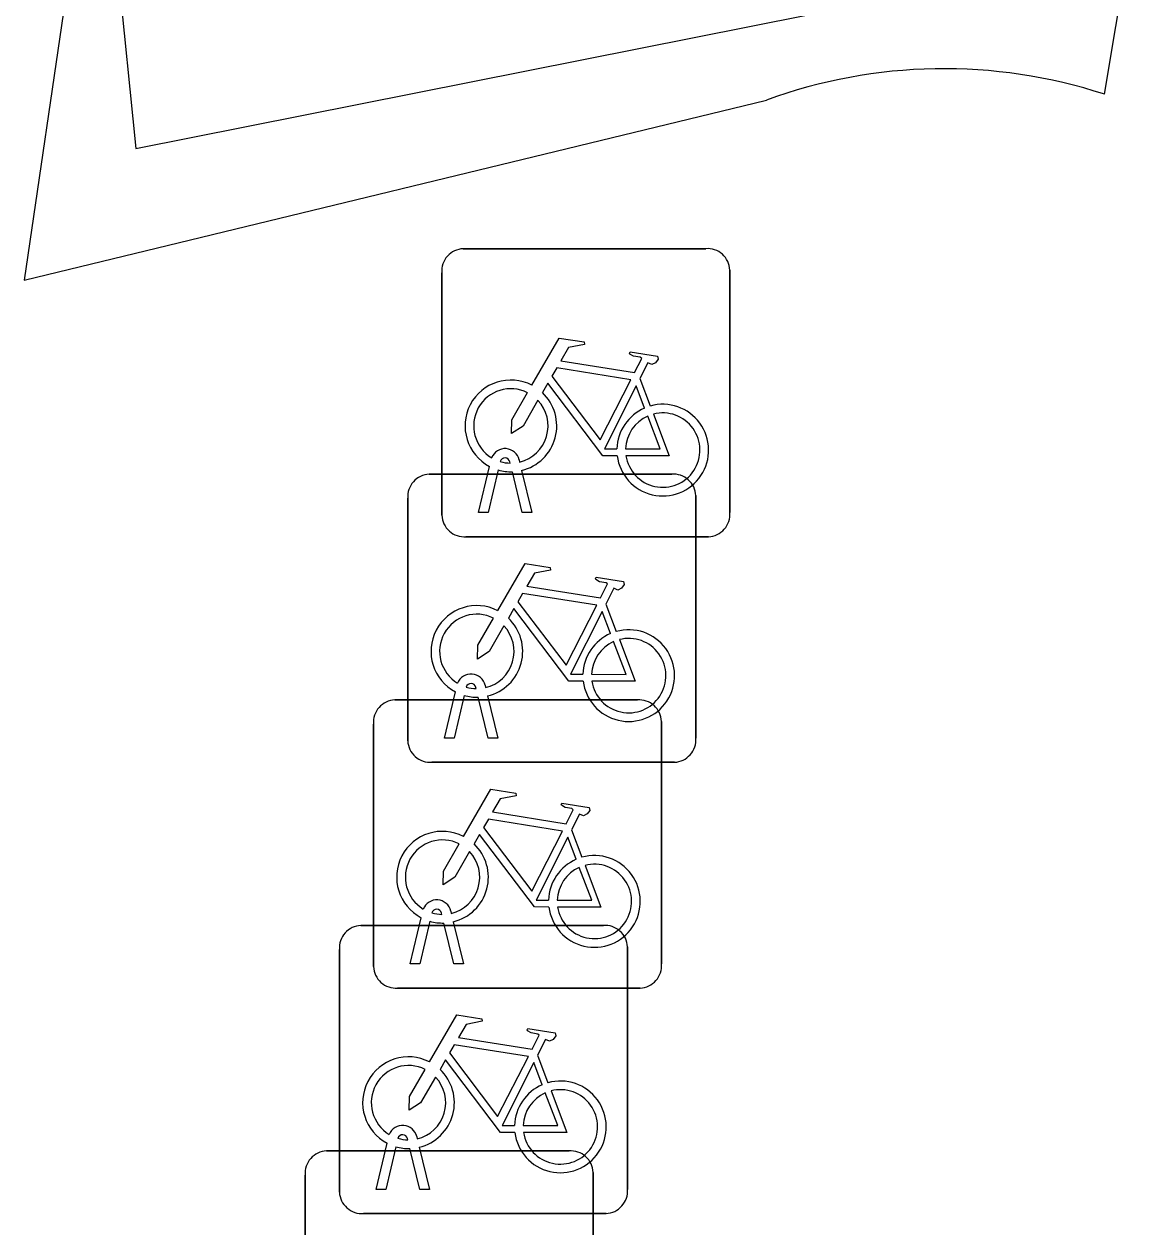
# Model space of a CAD drawing. Extents: x 160664 to 161506, y 382245 to 383288.
# Drawn here: x 161106.233 to 161110.137, y 383236.327 to 383240.498 of the extents above; entities that cross this region are included whole.
import ezdxf

# ---------------------------------------------------------------- set-up
doc = ezdxf.new("R2010")
doc.units = 0
for name, color, linetype in [('IMGEO_Fietsenrek', 7, 'Continuous'), ('IMGEO_Haag', 7, 'Continuous'), ('IMGEO_Voetpad_open', 7, 'Continuous')]:
    doc.layers.add(name, color=color, linetype=linetype)

msp = doc.modelspace()

# ---------------------------------------------------------------- linework, layer by layer
at = {"layer": 'IMGEO_Fietsenrek'}
for p, q in [((161107.7559, 383239.7195), (161108.5968, 383239.7195)), ((161108.5968, 383239.7195), (161107.7559, 383239.7195)), ((161107.6815, 383238.7949), (161107.6815, 383239.6358)), ((161107.6815, 383239.6358), (161107.6815, 383238.7949)), ((161108.6805, 383239.6451), (161108.6805, 383238.8042)), ((161108.6805, 383238.8042), (161108.6805, 383239.6451)), ((161108.3682, 383239.2692), (161108.4045, 383239.174)), ((161107.8085, 383238.8043), (161107.8468, 383238.9643)), ((161107.9189, 383238.9759), (161107.9179, 383238.9802)), ((161107.9496, 383238.9874), (161107.9514, 383238.9795)), ((161107.6379, 383238.9375), (161108.4788, 383238.9375)), ((161108.4788, 383238.9375), (161107.6379, 383238.9375)), ((161107.8772, 383238.9521), (161107.8419, 383238.8043)), ((161107.96, 383238.8043), (161107.9261, 383238.946)), ((161107.9584, 383238.9503), (161107.9934, 383238.8043)), ((161107.5635, 383238.0129), (161107.5635, 383238.8538)), ((161107.5635, 383238.8538), (161107.5635, 383238.0129)), ((161108.5625, 383238.8631), (161108.5625, 383238.0222)), ((161108.5625, 383238.0222), (161108.5625, 383238.8631)), ((161107.8419, 383238.8043), (161107.8085, 383238.8043)), ((161107.9934, 383238.8043), (161107.96, 383238.8043)), ((161108.6061, 383238.7205), (161107.7652, 383238.7205)), ((161107.7652, 383238.7205), (161108.6061, 383238.7205)), ((161108.2502, 383238.4872), (161108.2865, 383238.392)), ((161107.6905, 383238.0223), (161107.7288, 383238.1823)), ((161107.8009, 383238.1939), (161107.7999, 383238.1982)), ((161107.8316, 383238.2054), (161107.8334, 383238.1975)), ((161107.5189, 383238.1545), (161108.3598, 383238.1545)), ((161108.3598, 383238.1545), (161107.5189, 383238.1545)), ((161107.7592, 383238.1701), (161107.7239, 383238.0223)), ((161107.842, 383238.0223), (161107.8081, 383238.164)), ((161107.8404, 383238.1683), (161107.8754, 383238.0223)), ((161107.4445, 383237.2299), (161107.4445, 383238.0708)), ((161107.4445, 383238.0708), (161107.4445, 383237.2299)), ((161108.4435, 383238.0801), (161108.4435, 383237.2392)), ((161108.4435, 383237.2392), (161108.4435, 383238.0801)), ((161107.7239, 383238.0223), (161107.6905, 383238.0223)), ((161107.8754, 383238.0223), (161107.842, 383238.0223)), ((161108.4881, 383237.9385), (161107.6472, 383237.9385)), ((161107.6472, 383237.9385), (161108.4881, 383237.9385)), ((161108.1312, 383237.7042), (161108.1675, 383237.609)), ((161107.7126, 383237.4224), (161107.7144, 383237.4145)), ((161107.5715, 383237.2393), (161107.6098, 383237.3993)), ((161107.6402, 383237.3871), (161107.6049, 383237.2393)), ((161107.6819, 383237.4109), (161107.6809, 383237.4152)), ((161107.723, 383237.2393), (161107.6891, 383237.381)), ((161107.7214, 383237.3853), (161107.7564, 383237.2393)), ((161107.4009, 383237.3725), (161108.2418, 383237.3725)), ((161108.2418, 383237.3725), (161107.4009, 383237.3725)), ((161108.3255, 383237.2981), (161108.3255, 383236.4572)), ((161108.3255, 383236.4572), (161108.3255, 383237.2981)), ((161107.3265, 383236.4479), (161107.3265, 383237.2888)), ((161107.3265, 383237.2888), (161107.3265, 383236.4479)), ((161107.6049, 383237.2393), (161107.5715, 383237.2393)), ((161107.7564, 383237.2393), (161107.723, 383237.2393)), ((161108.3691, 383237.1555), (161107.5282, 383237.1555)), ((161107.5282, 383237.1555), (161108.3691, 383237.1555)), ((161108.0132, 383236.9222), (161108.0495, 383236.827)), ((161107.5639, 383236.6289), (161107.5629, 383236.6332)), ((161107.5946, 383236.6404), (161107.5964, 383236.6325)), ((161107.2819, 383236.5905), (161108.1228, 383236.5905)), ((161108.1228, 383236.5905), (161107.2819, 383236.5905)), ((161107.4535, 383236.4573), (161107.4918, 383236.6173)), ((161107.5222, 383236.6051), (161107.4869, 383236.4573)), ((161107.605, 383236.4573), (161107.5711, 383236.599)), ((161107.6034, 383236.6033), (161107.6384, 383236.4573)), ((161107.2075, 383235.6659), (161107.2075, 383236.5068)), ((161107.2075, 383236.5068), (161107.2075, 383235.6659)), ((161108.2065, 383236.5161), (161108.2065, 383235.6752)), ((161108.2065, 383235.6752), (161108.2065, 383236.5161)), ((161107.4869, 383236.4573), (161107.4535, 383236.4573)), ((161107.6384, 383236.4573), (161107.605, 383236.4573)), ((161108.2511, 383236.3735), (161107.4102, 383236.3735)), ((161107.4102, 383236.3735), (161108.2511, 383236.3735))]:
    msp.add_line(p, q, dxfattribs=at)
for points in [[(161107.9941, 383239.2462), (161108.0888, 383239.4097), (161108.175, 383239.3959), (161108.1767, 383239.3872), (161108.1206, 383239.3763), (161108.0944, 383239.331), (161108.3496, 383239.2902)], [(161108.3496, 383239.2902), (161108.3746, 383239.339), (161108.3695, 383239.343), (161108.3463, 383239.3467), (161108.3336, 383239.3542), (161108.3326, 383239.3573), (161108.3348, 383239.3619), (161108.4296, 383239.3468), (161108.4319, 383239.3365), (161108.4225, 383239.3241), (161108.4101, 383239.3177), (161108.3956, 383239.3239), (161108.3682, 383239.2692)], [(161108.3367, 383239.265), (161108.0799, 383239.306), (161108.0632, 383239.2772), (161108.2302, 383239.0569), (161108.3367, 383239.265)], [(161108.0148, 383239.1937), (161107.9632, 383239.1045), (161107.9233, 383239.0785), (161107.9245, 383239.126), (161107.979, 383239.2202)], [(161108.2898, 383239.0015), (161108.2401, 383239.0016), (161108.0494, 383239.2533), (161108.0304, 383239.2205)], [(161108.3847, 383239.167), (161108.3554, 383239.2438), (161108.246, 383239.0257), (161108.2887, 383239.0256)], [(161108.3187, 383239.0255), (161108.4386, 383239.0253), (161108.3954, 383239.1389)], [(161108.4152, 383239.1458), (161108.4702, 383239.0012), (161108.3201, 383239.0015)], [(161107.8761, 383238.4642), (161107.9708, 383238.6277), (161108.057, 383238.6139), (161108.0587, 383238.6052), (161108.0026, 383238.5943), (161107.9764, 383238.549), (161108.2316, 383238.5082)], [(161108.2316, 383238.5082), (161108.2566, 383238.557), (161108.2515, 383238.561), (161108.2283, 383238.5647), (161108.2156, 383238.5722), (161108.2146, 383238.5753), (161108.2168, 383238.5799), (161108.3116, 383238.5648), (161108.3139, 383238.5545), (161108.3045, 383238.5421), (161108.2921, 383238.5357), (161108.2776, 383238.5419), (161108.2502, 383238.4872)], [(161108.2187, 383238.483), (161107.9619, 383238.524), (161107.9452, 383238.4952), (161108.1122, 383238.2749), (161108.2187, 383238.483)], [(161108.1718, 383238.2195), (161108.1221, 383238.2196), (161107.9314, 383238.4713), (161107.9124, 383238.4385)], [(161107.8968, 383238.4117), (161107.8452, 383238.3225), (161107.8053, 383238.2965), (161107.8065, 383238.344), (161107.861, 383238.4382)], [(161108.2667, 383238.385), (161108.2374, 383238.4618), (161108.128, 383238.2437), (161108.1707, 383238.2436)], [(161108.2007, 383238.2435), (161108.3206, 383238.2433), (161108.2774, 383238.3569)], [(161108.2972, 383238.3638), (161108.3522, 383238.2192), (161108.2021, 383238.2195)], [(161107.7571, 383237.6812), (161107.8518, 383237.8447), (161107.938, 383237.8309), (161107.9397, 383237.8222), (161107.8836, 383237.8113), (161107.8574, 383237.766), (161108.1126, 383237.7252)], [(161108.1126, 383237.7252), (161108.1376, 383237.774), (161108.1325, 383237.778), (161108.1093, 383237.7817), (161108.0966, 383237.7892), (161108.0956, 383237.7923), (161108.0978, 383237.7969), (161108.1926, 383237.7818), (161108.1949, 383237.7715), (161108.1855, 383237.7591), (161108.1731, 383237.7527), (161108.1586, 383237.7589), (161108.1312, 383237.7042)], [(161108.0997, 383237.7), (161107.8429, 383237.741), (161107.8262, 383237.7122), (161107.9932, 383237.4919), (161108.0997, 383237.7)], [(161108.0528, 383237.4365), (161108.0031, 383237.4366), (161107.8124, 383237.6883), (161107.7934, 383237.6555)], [(161108.1477, 383237.602), (161108.1184, 383237.6788), (161108.009, 383237.4607), (161108.0517, 383237.4606)], [(161107.7778, 383237.6287), (161107.7262, 383237.5395), (161107.6863, 383237.5135), (161107.6875, 383237.561), (161107.742, 383237.6552)], [(161108.0817, 383237.4605), (161108.2016, 383237.4603), (161108.1584, 383237.5739)], [(161108.1782, 383237.5808), (161108.2332, 383237.4362), (161108.0831, 383237.4365)], [(161107.6391, 383236.8992), (161107.7338, 383237.0627), (161107.82, 383237.0489), (161107.8217, 383237.0402), (161107.7656, 383237.0293), (161107.7394, 383236.984), (161107.9946, 383236.9432)], [(161107.9946, 383236.9432), (161108.0196, 383236.992), (161108.0145, 383236.996), (161107.9913, 383236.9997), (161107.9786, 383237.0072), (161107.9776, 383237.0103), (161107.9798, 383237.0149), (161108.0746, 383236.9998), (161108.0769, 383236.9895), (161108.0675, 383236.9771), (161108.0551, 383236.9707), (161108.0406, 383236.9769), (161108.0132, 383236.9222)], [(161107.9817, 383236.918), (161107.7249, 383236.959), (161107.7082, 383236.9302), (161107.8752, 383236.7099), (161107.9817, 383236.918)], [(161107.9348, 383236.6545), (161107.8851, 383236.6546), (161107.6944, 383236.9063), (161107.6754, 383236.8735)], [(161108.0297, 383236.82), (161108.0004, 383236.8968), (161107.891, 383236.6787), (161107.9337, 383236.6786)], [(161107.6598, 383236.8467), (161107.6082, 383236.7575), (161107.5683, 383236.7315), (161107.5695, 383236.779), (161107.624, 383236.8732)], [(161108.0602, 383236.7988), (161108.1152, 383236.6542), (161107.9651, 383236.6545)], [(161107.9637, 383236.6785), (161108.0836, 383236.6783), (161108.0404, 383236.7919)]]:
    msp.add_lwpolyline(points, dxfattribs=at)
for centre, radius, start, end in [((161107.7592, 383239.6416), 0.0779, 92.4484, 184.2845), ((161107.7592, 383239.6416), 0.0779, 92.4484, 184.2845), ((161108.6026, 383239.6418), 0.0779, 2.4484, 94.2845), ((161108.6026, 383239.6418), 0.0779, 2.4484, 94.2845), ((161107.9211, 383239.1049), 0.159, 62.6766, 242.1369), ((161107.9211, 383239.1049), 0.129, 63.3192, 238.903), ((161107.9211, 383239.1049), 0.159, 283.5766, 46.6042), ((161107.9211, 383239.1049), 0.129, 283.6043, 43.4302), ((161108.4477, 383239.0209), 0.159, 187.0065, 105.7708), ((161108.4477, 383239.0209), 0.159, 113.3408, 178.3217), ((161108.4477, 383239.0209), 0.129, 113.923, 177.9556), ((161108.4477, 383239.0209), 0.129, 188.6715, 104.5883), ((161107.9009, 383238.9763), 0.0499, 12.8025, 158.6934), ((161107.9009, 383238.9763), 0.0174, 12.8025, 163.4502), ((161107.9211, 383239.1049), 0.129, 253.415, 269.0204), ((161107.6412, 383238.8596), 0.0779, 92.4484, 184.2845), ((161107.6412, 383238.8596), 0.0779, 92.4484, 184.2845), ((161107.9211, 383239.1049), 0.159, 253.9967, 271.7867), ((161108.4846, 383238.8598), 0.0779, 2.4484, 94.2845), ((161108.4846, 383238.8598), 0.0779, 2.4484, 94.2845), ((161108.6028, 383238.7984), 0.0779, 272.4484, 4.2845), ((161108.6028, 383238.7984), 0.0779, 272.4484, 4.2845), ((161107.7594, 383238.7982), 0.0779, 182.4484, 274.2845), ((161107.7594, 383238.7982), 0.0779, 182.4484, 274.2845), ((161107.8031, 383238.3229), 0.159, 62.6766, 242.1369), ((161107.8031, 383238.3229), 0.129, 63.3192, 238.903), ((161107.8031, 383238.3229), 0.159, 283.5766, 46.6042), ((161107.8031, 383238.3229), 0.129, 283.6043, 43.4302), ((161108.3297, 383238.2389), 0.159, 113.3408, 178.3217), ((161108.3297, 383238.2389), 0.159, 187.0065, 105.7708), ((161108.3297, 383238.2389), 0.129, 113.923, 177.9556), ((161108.3297, 383238.2389), 0.129, 188.6715, 104.5883), ((161107.7829, 383238.1943), 0.0499, 12.8025, 158.6934), ((161107.7829, 383238.1943), 0.0174, 12.8025, 163.4502), ((161107.8031, 383238.3229), 0.129, 253.415, 269.0204), ((161107.5222, 383238.0766), 0.0779, 92.4484, 184.2845), ((161107.5222, 383238.0766), 0.0779, 92.4484, 184.2845), ((161107.8031, 383238.3229), 0.159, 253.9967, 271.7867), ((161108.3656, 383238.0768), 0.0779, 2.4484, 94.2845), ((161108.3656, 383238.0768), 0.0779, 2.4484, 94.2845), ((161107.6414, 383238.0162), 0.0779, 182.4484, 274.2845), ((161107.6414, 383238.0162), 0.0779, 182.4484, 274.2845), ((161108.4848, 383238.0164), 0.0779, 272.4484, 4.2845), ((161108.4848, 383238.0164), 0.0779, 272.4484, 4.2845), ((161107.6841, 383237.5399), 0.159, 62.6766, 242.1369), ((161107.6841, 383237.5399), 0.129, 63.3192, 238.903), ((161107.6841, 383237.5399), 0.129, 283.6043, 43.4302), ((161107.6841, 383237.5399), 0.159, 283.5766, 46.6042), ((161108.2107, 383237.4559), 0.159, 113.3408, 178.3217), ((161108.2107, 383237.4559), 0.159, 187.0065, 105.7708), ((161108.2107, 383237.4559), 0.129, 113.923, 177.9556), ((161108.2107, 383237.4559), 0.129, 188.6715, 104.5883), ((161107.6639, 383237.4113), 0.0499, 12.8025, 158.6934), ((161107.6639, 383237.4113), 0.0174, 12.8025, 163.4502), ((161107.6841, 383237.5399), 0.159, 253.9967, 271.7867), ((161107.6841, 383237.5399), 0.129, 253.415, 269.0204), ((161107.4042, 383237.2946), 0.0779, 92.4484, 184.2845), ((161107.4042, 383237.2946), 0.0779, 92.4484, 184.2845), ((161108.2476, 383237.2948), 0.0779, 2.4484, 94.2845), ((161108.2476, 383237.2948), 0.0779, 2.4484, 94.2845), ((161107.5224, 383237.2332), 0.0779, 182.4484, 274.2845), ((161107.5224, 383237.2332), 0.0779, 182.4484, 274.2845), ((161108.3658, 383237.2334), 0.0779, 272.4484, 4.2845), ((161108.3658, 383237.2334), 0.0779, 272.4484, 4.2845), ((161107.5661, 383236.7579), 0.159, 62.6766, 242.1369), ((161107.5661, 383236.7579), 0.129, 63.3192, 238.903), ((161107.5661, 383236.7579), 0.129, 283.6043, 43.4302), ((161107.5661, 383236.7579), 0.159, 283.5766, 46.6042), ((161108.0927, 383236.6739), 0.159, 113.3408, 178.3217), ((161108.0927, 383236.6739), 0.159, 187.0065, 105.7708), ((161108.0927, 383236.6739), 0.129, 188.6715, 104.5883), ((161108.0927, 383236.6739), 0.129, 113.923, 177.9556), ((161107.5459, 383236.6293), 0.0499, 12.8025, 158.6934), ((161107.5459, 383236.6293), 0.0174, 12.8025, 163.4502), ((161107.5661, 383236.7579), 0.129, 253.415, 269.0204), ((161107.2852, 383236.5126), 0.0779, 92.4484, 184.2845), ((161107.2852, 383236.5126), 0.0779, 92.4484, 184.2845), ((161107.5661, 383236.7579), 0.159, 253.9967, 271.7867), ((161108.1286, 383236.5128), 0.0779, 2.4484, 94.2845), ((161108.1286, 383236.5128), 0.0779, 2.4484, 94.2845), ((161107.4044, 383236.4512), 0.0779, 182.4484, 274.2845), ((161107.4044, 383236.4512), 0.0779, 182.4484, 274.2845), ((161108.2478, 383236.4514), 0.0779, 272.4484, 4.2845), ((161108.2478, 383236.4514), 0.0779, 272.4484, 4.2845)]:
    msp.add_arc(centre, radius, start, end, dxfattribs=at)
at = {"layer": 'IMGEO_Haag'}
msp.add_lwpolyline([(161106.559, 383240.674), (161106.62, 383240.067), (161109.719, 383240.684), (161109.794, 383241.285)], dxfattribs=at)
at = {"layer": 'IMGEO_Voetpad_open'}
for points in [[(161109.98, 383240.255), (161110.137, 383241.195)], [(161106.559, 383240.674), (161106.383, 383240.629), (161106.233, 383239.61), (161108.807, 383240.235)]]:
    msp.add_lwpolyline(points, dxfattribs=at)
msp.add_arc((161109.4225, 383238.5443), 1.7993, 71.9497, 110.0039, dxfattribs=at)

doc.saveas('drawing.dxf')
